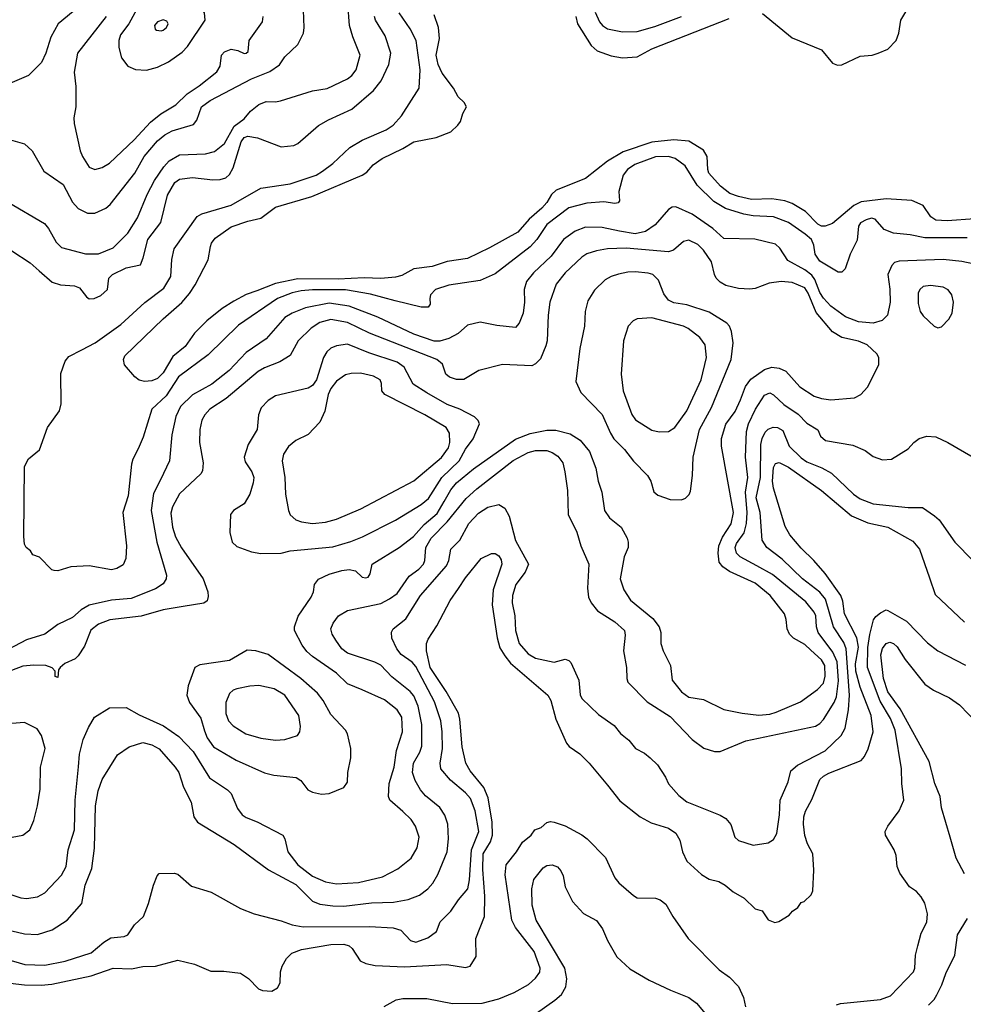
# Model space of a CAD drawing. Extents: x 997028 to 1115134, y 536408 to 618974.
# Tile 266 of 473: x 1059138 to 1064253, y 568528 to 573867. Entities that reach past the tile are written whole.
import ezdxf

# ---------------------------------------------------------------- set-up
doc = ezdxf.new("R2010")
doc.units = 0

msp = doc.modelspace()

# ---------------------------------------------------------------- linework, layer by layer
at = {"layer": '0CON10XD'}
for points in [[(1059825, 573594.2), (1059885, 573609.5), (1059945, 573639.2), (1060019, 573691), (1060048.3, 573721.7), (1060144.4, 573865), (1060140.6, 573905), (1060103.8, 573953.8), (1060055, 573975.4), (1059915, 574009.4), (1059845, 573998.9), (1059815, 573983.8), (1059795, 573964.6), (1059730.2, 573845), (1059684.7, 573785), (1059675.3, 573755), (1059675.9, 573715.9), (1059689.5, 573659.5), (1059724.6, 573614.6), (1059765, 573597.5), (1059825, 573594.2)], [(1059075, 573218.8), (1059165, 573194), (1059205.5, 573155.5), (1059269.2, 573045), (1059373.1, 572973.1), (1059425, 572878.6), (1059455, 572844), (1059505, 572818.6), (1059545, 572817.5), (1059605.4, 572844.6), (1059628.6, 572865), (1059763.1, 573035), (1059812.7, 573125), (1059885, 573209.6), (1059925, 573242.2), (1059965, 573264.1), (1060080.6, 573299.4), (1060098.1, 573321.9), (1060124.5, 573395), (1060171.1, 573428.9), (1060395, 573546.5), (1060494.2, 573585.8), (1060546.9, 573623.1), (1060576.2, 573665), (1060645, 573733.3), (1060676, 573795), (1060680, 573825), (1060674.3, 573965)], [(1059075, 572877.1), (1059272.8, 572762.8), (1059294.4, 572735), (1059335, 572660), (1059365, 572631.5), (1059495, 572597.1), (1059565, 572596.8), (1059645, 572629.6), (1059725, 572709.5), (1059776.6, 572793.4), (1059829.9, 572920.1), (1059869.7, 572995), (1059919.8, 573070.2), (1059948, 573102), (1060005, 573134.6), (1060145, 573139.1), (1060195, 573153.2), (1060247.5, 573195), (1060300.1, 573289.9), (1060355, 573328.9), (1060389.5, 573370.5), (1060435, 573407.8), (1060475, 573424.4), (1060525, 573422.5), (1060552.2, 573427.8), (1060725, 573481.5), (1060805.3, 573494.7), (1060915, 573546.2), (1060938.8, 573565), (1060962.1, 573595), (1060984.4, 573675.6), (1060943.6, 573775), (1060926.2, 573835), (1060916.1, 573955)], [(1063165, 573900.3), (1063325, 573768.2), (1063485, 573704.4), (1063545, 573630.6), (1063571.1, 573621.1), (1063595, 573622.2), (1063695, 573670), (1063760, 573675), (1063792.5, 573685), (1063845, 573708), (1063888.6, 573755), (1063904.3, 573795), (1063914.4, 573865), (1063968.8, 573955)], [(1058995, 572679.5), (1059195, 572549.4), (1059244.2, 572505), (1059315, 572444.2), (1059359.1, 572429.1), (1059435, 572424.3), (1059463.2, 572413.2), (1059500, 572365), (1059515, 572354.3), (1059542.5, 572355), (1059577.8, 572372.2), (1059614, 572405), (1059622, 572465), (1059640.8, 572485), (1059715, 572522.3), (1059792.3, 572537.7), (1059807.8, 572575), (1059833.5, 572675), (1059903.2, 572766.8), (1059940, 572915), (1059980, 572985), (1060005, 573002.8), (1060075, 573012), (1060185, 572999.6), (1060225, 573000.9), (1060255, 573010), (1060275, 573026.9), (1060295.9, 573064.1), (1060338.3, 573205), (1060355, 573227.5), (1060374.8, 573235.2), (1060426.6, 573226.6), (1060555, 573177.1), (1060625, 573185.8), (1060645, 573195.8), (1060757.2, 573292.8), (1060812, 573325), (1060937.9, 573382.1), (1061056.6, 573483.4), (1061097.5, 573535), (1061139.1, 573625), (1061150, 573685), (1061119.1, 573779.1), (1061067.3, 573865), (1061060.9, 573885)], [(1059428.5, 573911.5), (1059346.7, 573845), (1059306.7, 573773.3), (1059280.5, 573685), (1059256.7, 573635), (1059185, 573564.2), (1059085, 573521.2)], [(1064273.7, 572683.7), (1064045, 572684.2), (1063965, 572700.7), (1063875, 572709.6), (1063825, 572729.1), (1063775, 572785.3), (1063755, 572790.5), (1063727.4, 572782.6), (1063696.5, 572765), (1063685, 572748), (1063678.3, 572671.7), (1063640.7, 572595), (1063613.3, 572516.7), (1063595, 572498.6), (1063575, 572497.8), (1063475, 572557.1), (1063450.7, 572595), (1063443.3, 572645), (1063429.6, 572675), (1063396.2, 572705), (1063305, 572767.5), (1063225, 572798.7), (1063115, 572804), (1063062.9, 572812.9), (1062963.6, 572843.6), (1062900.9, 572880.9), (1062810.2, 572970.2), (1062745, 573074.5), (1062691.9, 573115), (1062655, 573125.8), (1062585, 573124.2), (1062472.7, 573082.7), (1062433.9, 573055), (1062410.4, 573025), (1062385.8, 572935.8), (1062390, 572885), (1062382.5, 572875), (1062365, 572870), (1062305, 572879.4), (1062213.1, 572873.1), (1062115, 572847.3), (1061995, 572756), (1061942, 572675), (1061905.4, 572635), (1061715, 572488.9), (1061635, 572453.1), (1061465, 572428.4), (1061392.5, 572405), (1061365.7, 572375), (1061360.8, 572355), (1061364, 572325), (1061352.3, 572307.7), (1061315, 572309.2), (1061173.6, 572343.6), (1061039.1, 572379.1), (1060905, 572401.7), (1060725, 572401.6), (1060663.8, 572396.2), (1060615, 572385.2), (1060535, 572354.8), (1060325, 572211.2), (1060159.6, 572050.4), (1059999.9, 571930.1), (1059932.8, 571827.2), (1059853.9, 571755), (1059806.7, 571603.3), (1059780.3, 571539.7), (1059751.4, 571485), (1059743.4, 571456.6), (1059725.5, 571285.5), (1059696.9, 571195), (1059717.5, 571015), (1059713.8, 570945), (1059698.3, 570911.7), (1059665, 570892), (1059635.8, 570884.2), (1059515, 570905.7), (1059415, 570900), (1059345, 570878.8), (1059325, 570880), (1059312.5, 570885), (1059245, 570952.5), (1059210, 570965), (1059196.4, 570986.4), (1059172.5, 571005), (1059163.9, 571023.9), (1059160, 571065), (1059164.2, 571445), (1059185, 571486.2), (1059245.7, 571534.3), (1059288, 571655), (1059354.4, 571745.6), (1059362.5, 571785), (1059361.2, 571948.8), (1059384.1, 572015.9), (1059405, 572041.2), (1059475, 572077.1), (1059547.5, 572115), (1059686.9, 572215), (1059815.7, 572334.3), (1059919, 572411), (1059956.6, 572475), (1059962.9, 572567.1), (1059976.1, 572623.9), (1060099.7, 572800.3), (1060125, 572814.3), (1060285, 572861.4), (1060445, 572953.8), (1060603.7, 572976.3), (1060745, 573024.7), (1060780, 573045), (1060835, 573088.2), (1060927.1, 573175), (1060995, 573213.8), (1061125, 573270), (1061163.3, 573295), (1061208.5, 573345), (1061304.1, 573495.9), (1061309.8, 573595), (1061286.9, 573755), (1061255, 573817.1), (1061195.4, 573905)], [(1059606.9, 573885), (1059451.4, 573685), (1059433.4, 573583.4), (1059442.5, 573505), (1059442.5, 573395), (1059431.4, 573335), (1059432.9, 573305), (1059466, 573156), (1059477.9, 573125), (1059515, 573067.1), (1059545, 573054.4)], [(1059545, 573054.4), (1059585, 573065.6), (1059625, 573090), (1059757.9, 573215), (1059847.8, 573312.2), (1059903.9, 573356.1), (1059985, 573405.4), (1060045.6, 573464.4), (1060111.5, 573508.5), (1060206.9, 573585), (1060225.6, 573615), (1060231.4, 573675), (1060247.8, 573692.2), (1060285, 573707.8), (1060320.8, 573700.8), (1060355, 573684.2), (1060366.7, 573685), (1060376.2, 573695), (1060382, 573755), (1060453.6, 573856.4), (1060457.8, 573885)], [(1064315, 572787.6), (1064165, 572776.8), (1064105, 572780.9), (1064077.3, 572797.3), (1064035, 572859.5), (1063975, 572886), (1063835, 572896.4), (1063700, 572880), (1063660.2, 572859.8), (1063545, 572762.1), (1063505, 572746.7), (1063485, 572748.2), (1063465, 572759.1), (1063397.3, 572827.3), (1063325, 572870.4), (1063285, 572885.3), (1063215, 572895.9), (1063105, 572892.9), (1063035, 572907.6), (1062987.3, 572925), (1062936.8, 572965), (1062874.7, 573035), (1062867.8, 573055), (1062865.3, 573125), (1062845, 573160), (1062765, 573209.3), (1062685, 573216.5), (1062565, 573203), (1062408.9, 573151.1), (1062325, 573099.2), (1062205, 573006.1), (1062046.4, 572943.6), (1062020.9, 572919.1), (1061995, 572875.6), (1061969.2, 572845), (1061899.6, 572785), (1061839.1, 572715), (1061685, 572629.6), (1061565, 572572.7), (1061455, 572556.1), (1061375, 572528.9), (1061275, 572515.4), (1061209.1, 572480.9), (1061175, 572471.6), (1061095, 572463.3), (1061005, 572468.1), (1060865, 572460.3), (1060645, 572461.5), (1060525, 572437.2), (1060423.8, 572396.2), (1060365, 572377.5), (1060299, 572341), (1060235, 572300.4), (1060153.1, 572235), (1060085, 572166.5), (1060035, 572094.7), (1059968.4, 572041.6), (1059915, 571951.8), (1059885, 571921.5), (1059855, 571908.5), (1059814.6, 571904.6), (1059785, 571912.5), (1059761.5, 571931.5), (1059705.6, 571995), (1059700.5, 572025), (1059708.9, 572045), (1059915, 572245.5), (1060016.2, 572333.8), (1060058.3, 572381.7), (1060090.1, 572429.9), (1060160.4, 572565), (1060172.5, 572637.5), (1060177.5, 572655), (1060198.1, 572681.9), (1060285, 572743.3), (1060375, 572774.5), (1060445, 572790.6), (1060525, 572851.1), (1060721, 572909), (1060995, 573024.5), (1061019.1, 573040.9), (1061055, 573080.5), (1061102.9, 573115), (1061215, 573168.2), (1061275, 573204.5), (1061395, 573228.1), (1061475, 573259.2), (1061514, 573295), (1061527.1, 573315), (1061540.9, 573359.1), (1061560.8, 573395), (1061547.3, 573417.3), (1061515, 573448), (1061488.9, 573495), (1061427.7, 573577.7), (1061407.1, 573625), (1061396.2, 573675), (1061414.2, 573765), (1061408.4, 573825), (1061385, 573894.4)], [(1062153.1, 573885), (1062161.2, 573845), (1062236.4, 573726.4), (1062269.1, 573699.1), (1062345, 573672.1), (1062405, 573660.5), (1062485, 573665.5), (1062565, 573708.4), (1062985, 573873.8)], [(1062257.2, 573907.2), (1062280.4, 573855), (1062297.5, 573835), (1062325, 573817.1), (1062405, 573800.8), (1062485, 573802.8), (1062580.6, 573829.4), (1062725.7, 573885)], [(1059905, 573806.2), (1059915, 573811.2), (1059933.3, 573825), (1059943.3, 573845), (1059935, 573860), (1059915, 573865.8), (1059885, 573856.2), (1059868.8, 573835), (1059873.3, 573815), (1059880.5, 573810.5), (1059905, 573806.2)], [(1064305, 572542.5), (1064245, 572556.9), (1064145, 572566), (1063905, 572557.1), (1063880.3, 572549.7), (1063865.8, 572534.2), (1063844.3, 572485), (1063855.4, 572405.4), (1063856.2, 572335), (1063843.1, 572265), (1063813.8, 572236.2), (1063765, 572221.8), (1063685, 572229.4), (1063615, 572256.5), (1063535, 572314.7), (1063495, 572356.7), (1063475, 572388.8), (1063448.1, 572458.1), (1063431.5, 572481.5), (1063395, 572511.2), (1063302, 572562), (1063259.2, 572629.2), (1063235, 572650), (1063122.6, 572677.4), (1062955, 572680), (1062895.2, 572735.2), (1062782.7, 572812.7), (1062695, 572852), (1062675, 572850), (1062655, 572837.5), (1062583.5, 572755), (1062531.4, 572718.6), (1062475, 572706), (1062390.5, 572720.5), (1062295, 572740.6), (1062205, 572742.3), (1062149.3, 572720.7), (1062086.5, 572675), (1062018.8, 572585), (1061923.5, 572495), (1061885, 572448), (1061873.1, 572405), (1061874.7, 572334.7), (1061867.1, 572275), (1061845, 572222), (1061825, 572198), (1061725, 572208.5), (1061635, 572227.5), (1061565, 572210.6), (1061514.4, 572165), (1061465, 572137.9), (1061415.7, 572124.3), (1061385, 572124.2), (1061275, 572161.9), (1061080, 572255), (1060925, 572313.9), (1060815, 572330.6), (1060687.5, 572305), (1060614.3, 572275.7), (1060575, 572251.5), (1060475, 572136.5), (1060365, 572062.7), (1060274.5, 571965), (1060179.7, 571890.3), (1060075, 571833.8), (1060009.9, 571770.1), (1059984.1, 571715.9), (1059963.4, 571616.6), (1059951.1, 571475), (1059902, 571372), (1059862.8, 571297.2), (1059851.6, 571205), (1059881.9, 571035), (1059934.5, 570855), (1059932.5, 570835), (1059915, 570808.9), (1059875, 570781.5), (1059742.2, 570727.8), (1059635, 570718.9), (1059515, 570691.9), (1059471.9, 570668.1), (1059425, 570625.6), (1059345, 570588.5), (1059275, 570534.6), (1059175, 570504.5), (1059075, 570452.8)], [(1060994.1, 570234.1), (1060915, 570266.5), (1060855, 570323.8), (1060725, 570413.8), (1060695, 570441.5), (1060668.8, 570475), (1060628.6, 570555), (1060627.5, 570575), (1060647.2, 570632.8), (1060718.1, 570735), (1060731.4, 570765), (1060737.1, 570805), (1060757.2, 570832.8), (1060815, 570860.8), (1060885, 570880.7), (1060925, 570885.4), (1060959.2, 570879.2), (1060995, 570844.3), (1061015, 570840), (1061026.7, 570845), (1061037.3, 570862.7), (1061048, 570915), (1061194.8, 571005.2), (1061273.8, 571065), (1061330.4, 571129.6), (1061401.3, 571188.7), (1061440, 571255), (1061475, 571317.7), (1061506.8, 571355), (1061598.6, 571431.4), (1061825, 571592.1), (1061905, 571623.3), (1061995, 571640.6), (1062045, 571640.7), (1062122.4, 571622.4), (1062176.9, 571586.9), (1062227.5, 571525), (1062261.8, 571435), (1062274.6, 571365), (1062294.5, 571305), (1062308.1, 571205), (1062335.5, 571165.5), (1062398, 571115), (1062430.8, 571055), (1062437.1, 571035), (1062435.8, 571005), (1062414.4, 570955), (1062392.5, 570835), (1062412.5, 570775), (1062450.1, 570720.1), (1062569.8, 570619.8), (1062604.4, 570575), (1062613.1, 570545), (1062614.4, 570485), (1062626.9, 570445), (1062666.4, 570365), (1062674.4, 570285), (1062725, 570223.1), (1062765, 570193.3), (1062845, 570181.4), (1062955, 570126.7), (1063055, 570107.3), (1063145, 570096.2), (1063205, 570102), (1063238.1, 570111.9), (1063371.1, 570168.9), (1063463.5, 570235), (1063495, 570269.5), (1063505, 570307.5), (1063503, 570365), (1063485, 570395.3), (1063427.7, 570447.7), (1063395, 570480), (1063333.7, 570513.7), (1063311.8, 570535), (1063297.9, 570565), (1063293.6, 570615), (1063283.6, 570645), (1063206.2, 570745), (1063125, 570811.2), (1062985.9, 570875.9), (1062949.7, 570899.7), (1062929.2, 570925), (1062924.1, 570975), (1062928.6, 571015), (1062948.2, 571061.8), (1062995, 571134.2), (1063008.4, 571195), (1062942.7, 571555), (1062943.4, 571596.6), (1062966.3, 571673.7), (1063016.5, 571743.5), (1063044.8, 571805.2), (1063072.5, 571877.5), (1063101.5, 571918.5), (1063175, 571971.2), (1063215, 571983.8), (1063255, 571977.9), (1063290.7, 571960.7), (1063366.4, 571876.4), (1063445.8, 571825.8), (1063485, 571812.7), (1063535, 571806.7), (1063663.7, 571816.3), (1063697.5, 571835), (1063734, 571875), (1063796, 571995), (1063796, 572035), (1063784, 572055), (1063732, 572105), (1063685, 572124.6), (1063594.8, 572144.8), (1063544.3, 572174.3), (1063455, 572279.2), (1063412.5, 572385), (1063395, 572412.5), (1063325, 572442.5), (1063266.7, 572446.7), (1063201.7, 572438.3), (1063125, 572410.4), (1063096.3, 572406.3), (1063035, 572408.8), (1062966.7, 572426.7), (1062935, 572443.3), (1062913.5, 572465), (1062903.8, 572485), (1062888.5, 572555), (1062845, 572616.9), (1062815, 572647.8), (1062765, 572671.8), (1062736, 572664), (1062682.1, 572617.9), (1062655, 572608.5), (1062425, 572628), (1062324.8, 572625.2), (1062265.3, 572614.7), (1062213.3, 572596.7), (1062185, 572579.6), (1062095.5, 572495), (1062047, 572433), (1062011.5, 572335), (1062002.1, 572265), (1061997.9, 572125), (1061990.9, 572099.1), (1061961.5, 572028.5), (1061935, 572000.6), (1061915, 571989.4), (1061755, 571998.1), (1061627.5, 571965), (1061545, 571916.5), (1061505.5, 571915.5), (1061468.7, 571928.7), (1061448.8, 571945), (1061429.7, 571999.7), (1061400, 572025), (1061035, 572167.3), (1060915.2, 572225.2), (1060825, 572241.6), (1060765, 572224.7), (1060717.5, 572195), (1060648.2, 572125), (1060603.9, 572046.1), (1060548.6, 572011.4), (1060465, 571979.6), (1060430.3, 571959.7), (1060257.7, 571812.3), (1060168.2, 571755), (1060141.2, 571725), (1060126.1, 571695), (1060114.7, 571645), (1060113.3, 571575), (1060132.2, 571465), (1060128.9, 571421.1), (1060120, 571405), (1060005, 571296.9), (1059966, 571225), (1059958.3, 571191.7), (1059966.7, 571115), (1059983, 571063), (1060015, 571003.3), (1060133.1, 570835), (1060158, 570765), (1060160.7, 570739.3), (1060153.6, 570716.4), (1060135.9, 570704.1), (1060024.4, 570684.4), (1059915, 570666.5), (1059796.9, 570633.1), (1059626.8, 570613.2), (1059565, 570588.9), (1059523.9, 570556.1), (1059489.2, 570470.8), (1059455, 570417.1), (1059438.5, 570401.5), (1059383.6, 570376.4), (1059357.5, 570355), (1059348.3, 570341.7), (1059345, 570300), (1059330, 570305), (1059330, 570335), (1059313.6, 570353.6), (1059280, 570365), (1059215, 570366.4), (1059155, 570361.5), (1058955, 570285.4)], [(1062725, 571263.8), (1062747.5, 571272.5), (1062767.5, 571292.5), (1062775, 571310), (1062785.7, 571395), (1062788.9, 571495), (1062822.6, 571645), (1062887.5, 571765), (1062994.7, 572025), (1063005.3, 572115.3), (1062996.9, 572176.9), (1062985.6, 572205), (1062971.5, 572221.5), (1062875, 572281.5), (1062755, 572320.7), (1062685, 572332.2), (1062656, 572346), (1062629.8, 572379.8), (1062601.1, 572455), (1062570, 572485), (1062545, 572493.2), (1062475, 572499.5), (1062435, 572498.5), (1062385, 572486.7), (1062344.6, 572475.4), (1062312.6, 572457.4), (1062255, 572400.8), (1062218, 572342), (1062203.3, 572285), (1062200, 572205), (1062174.4, 572085), (1062152.9, 571905), (1062180, 571845), (1062296.5, 571726.5), (1062340, 571625), (1062359.6, 571595), (1062416.4, 571536.4), (1062465, 571472.9), (1062542, 571395), (1062558.8, 571365), (1062575, 571307.5), (1062598.3, 571288.3), (1062665, 571266.2), (1062725, 571263.8)], [(1064115, 572195.8), (1064135, 572201.4), (1064175, 572242.5), (1064193.6, 572275), (1064199.6, 572335), (1064191.5, 572375), (1064171.9, 572401.9), (1064145, 572416), (1064075, 572425.9), (1064035, 572419.6), (1064017.3, 572405), (1064008.5, 572385), (1064008.3, 572328.3), (1064019.5, 572285), (1064035, 572261.4), (1064096.2, 572205), (1064115, 572195.8)], [(1062605, 571631.5), (1062655, 571634.5), (1062689.4, 571655), (1062755, 571745.7), (1062832.3, 571915), (1062861.5, 572035), (1062853.3, 572105), (1062825, 572144.4), (1062762.7, 572192.7), (1062736, 572205), (1062565, 572250.8), (1062485, 572244.5), (1062464.3, 572235), (1062436.7, 572205), (1062411.5, 572125), (1062398.8, 571945), (1062410.4, 571855), (1062457.2, 571727.2), (1062476.6, 571696.6), (1062565, 571641.1), (1062605, 571631.5)], [(1060445, 570972.9), (1060555, 570974.4), (1060605, 570986.7), (1060835, 571009.2), (1060932.9, 571037.1), (1060996.9, 571063.1), (1061175, 571153.1), (1061315, 571238.5), (1061355, 571270.8), (1061427.1, 571385), (1061520, 571475), (1061555, 571538.2), (1061595.6, 571595), (1061630, 571675), (1061623.6, 571693.6), (1061604.1, 571714.1), (1061524.7, 571754.7), (1061455, 571780.6), (1061344.4, 571844.4), (1061271.3, 571891.3), (1061222.5, 571982.5), (1061185, 572010.6), (1061030.2, 572060.2), (1060915, 572107.5), (1060855, 572098.5), (1060825, 572086.4), (1060803.2, 572066.8), (1060785, 572035.7), (1060746.2, 571915), (1060725, 571882.9), (1060701.5, 571868.5), (1060525, 571826.9), (1060485, 571802.9), (1060447.2, 571762.8), (1060433.3, 571725), (1060425.6, 571645), (1060376.4, 571563.6), (1060354.4, 571495), (1060359.8, 571469.8), (1060397.3, 571415), (1060407.1, 571385), (1060404.6, 571355), (1060385.3, 571294.7), (1060355, 571242.5), (1060296.7, 571205), (1060280, 571185), (1060276.4, 571086.4), (1060290, 571035), (1060315, 571010), (1060395, 570982), (1060445, 570972.9)], [(1060725, 571136.2), (1060795, 571143.1), (1060855, 571158.8), (1060988, 571215), (1061275, 571366.2), (1061425, 571493.8), (1061462, 571545), (1061470.7, 571575), (1061468.5, 571625), (1061450, 571655), (1061335, 571725.4), (1061117.5, 571835), (1061100.8, 571855), (1061100, 571895), (1061092, 571915), (1061056, 571935), (1060985, 571951.1), (1060935, 571949.6), (1060905, 571941.5), (1060855, 571907.5), (1060825, 571866.9), (1060810, 571835), (1060792.5, 571745), (1060765, 571685.7), (1060702.8, 571617.2), (1060635, 571584.5), (1060595, 571553.1), (1060568.1, 571511.9), (1060560.4, 571475), (1060575.3, 571385), (1060578.2, 571295), (1060594.5, 571205), (1060605, 571182.9), (1060635, 571155.6), (1060665, 571143.6), (1060725, 571136.2)], [(1061243.3, 569096.7), (1061305, 569120), (1061351.4, 569155), (1061376.9, 569185), (1061405, 569231.2), (1061455.5, 569355), (1061462.7, 569425), (1061459.5, 569505), (1061443.3, 569553.3), (1061415.3, 569595.3), (1061338.1, 569658.1), (1061310.4, 569690.4), (1061282.4, 569742.4), (1061267.9, 569785), (1061272.3, 569835), (1061307.2, 569895), (1061317.9, 569927.9), (1061317.8, 570045), (1061298.4, 570145), (1061275, 570200), (1061255, 570224.5), (1061154.8, 570304.8), (1061095, 570367.3), (1061064, 570384), (1060915, 570432.3), (1060885, 570455.5), (1060851.9, 570501.9), (1060832.5, 570535), (1060825.5, 570565), (1060837.8, 570595), (1060866.9, 570635), (1060915, 570663.9), (1061095, 570702.1), (1061143.7, 570726.3), (1061185, 570756.2), (1061249.9, 570850.1), (1061302.6, 570887.4), (1061327.4, 570915), (1061334.2, 570935), (1061339.2, 571005), (1061367.9, 571055), (1061456.3, 571143.7), (1061559.2, 571270.8), (1061616.5, 571323.5), (1061813.5, 571476.5), (1061895, 571520), (1061935, 571530.3), (1061995, 571531.6), (1062025, 571521.1), (1062055, 571499.6), (1062081.8, 571465), (1062092.9, 571415), (1062106.9, 571315), (1062110.8, 571185), (1062158.7, 571088.7), (1062180, 571015), (1062222.9, 570915), (1062215.5, 570785.5), (1062221.9, 570735), (1062235.7, 570705), (1062271.2, 570661.2), (1062365, 570602.9), (1062416.4, 570555), (1062419.8, 570530.2), (1062410.5, 570445), (1062427.1, 570355), (1062428.6, 570295), (1062435.5, 570275.5), (1062539.2, 570169.2), (1062665, 570089.5), (1062783.4, 569963.4), (1062846.5, 569916.5), (1062905, 569899.4), (1062935, 569899.4), (1063075, 569956.9), (1063452.7, 570037.3), (1063475, 570050), (1063495, 570072.2), (1063553.5, 570165), (1063565.7, 570195), (1063577.5, 570282.5), (1063569.5, 570385), (1063546.8, 570436.8), (1063465.8, 570545), (1063457.5, 570575), (1063454.7, 570635), (1063445.3, 570655), (1063400.6, 570710.6), (1063218.8, 570858.8), (1063134.5, 570905.5), (1063044, 570954), (1063024.7, 570975), (1063016.2, 571005), (1063023.7, 571026.3), (1063065.1, 571084.9), (1063077.9, 571135), (1063081.5, 571195), (1063072.9, 571305), (1063084.8, 571385), (1063072.8, 571495), (1063078.9, 571635), (1063089.2, 571675), (1063126.7, 571755), (1063175, 571831.1), (1063205, 571843.8), (1063225, 571833.8), (1063280.7, 571780.7), (1063358.6, 571728.6), (1063405, 571680), (1063463.9, 571643.9), (1063479.3, 571609.3), (1063505.8, 571585.8), (1063655, 571560), (1063722, 571532), (1063765, 571498), (1063815, 571480), (1063865, 571483.8), (1063955, 571540), (1063985.8, 571575), (1064015, 571596.9), (1064055, 571609.5), (1064105, 571604.4), (1064170, 571575), (1064385, 571450)], [(1058985, 568796.2), (1059166.6, 568743.4), (1059275, 568740), (1059385, 568761.9), (1059525, 568807.1), (1059595, 568865.6), (1059632.2, 568887.8), (1059705, 568895.6), (1059725, 568904.4), (1059760.6, 568959.4), (1059809.2, 569005), (1059836, 569075), (1059863.8, 569175), (1059882.5, 569225), (1059895, 569237.5), (1059975, 569240), (1059995, 569233.3), (1060068.8, 569168.8), (1060175.9, 569135.9), (1060335, 569047.5), (1060408.8, 569018.8), (1060555, 568981.1), (1060615, 568959.5), (1060675, 568948.7), (1061035, 568950.2), (1061163, 568943), (1061205, 568930.9), (1061256.9, 568875), (1061285, 568864.6), (1061351.4, 568888.6), (1061397.3, 568922.7), (1061416.7, 568975), (1061475, 569032.5), (1061516.2, 569095), (1061567.1, 569155), (1061577.3, 569202.7), (1061587.4, 569365), (1061627.5, 569465), (1061606.6, 569576.6), (1061582.4, 569645), (1061555, 569675.4), (1061473.7, 569743.7), (1061420.9, 569805), (1061417.1, 569835), (1061429.5, 569915), (1061429.2, 570005), (1061421.7, 570065), (1061387.6, 570167.6), (1061285, 570360.8), (1061265, 570383.8), (1061206.5, 570425), (1061182.9, 570455), (1061155.7, 570514.3), (1061153, 570547), (1061163.3, 570565), (1061230.9, 570619.1), (1061310, 570745), (1061451.2, 570905), (1061464.6, 570935), (1061475, 570996), (1061524.6, 571045.4), (1061572.7, 571135), (1061625, 571190.8), (1061675, 571224.6), (1061735, 571237.5), (1061767.9, 571217.9), (1061790.8, 571175), (1061825, 571042.9), (1061895.6, 570915), (1061878.9, 570871.1), (1061826.9, 570805), (1061809.7, 570745), (1061808.6, 570705), (1061822.4, 570635), (1061825.3, 570555), (1061845, 570484.4), (1061895, 570428.2), (1061935, 570404.6), (1062035.9, 570384.1), (1062095, 570400), (1062115, 570392.5), (1062125, 570382.5), (1062168.6, 570285), (1062175.6, 570205.6), (1062186.3, 570186.3), (1062275, 570099.4), (1062360, 570040), (1062395, 569996), (1062440, 569960), (1062476, 569915), (1062525, 569890), (1062555.5, 569865.5), (1062596.2, 569826.2), (1062639.4, 569759.4), (1062655, 569724), (1062710.9, 569660.9), (1062755, 569626.7), (1062935, 569554.3), (1062965.5, 569535.5), (1062993.4, 569503.4), (1063015.4, 569435.4), (1063035, 569415.6), (1063115, 569391.4), (1063195, 569403.3), (1063225, 569422), (1063241.9, 569455), (1063257.1, 569555), (1063260.8, 569635), (1063303.8, 569735), (1063318.8, 569795), (1063353.8, 569825), (1063505, 569902.2), (1063591.2, 569985), (1063613.1, 570025), (1063631.4, 570125), (1063637, 570205), (1063619.1, 570455), (1063605, 570490), (1063550, 570575), (1063505.7, 570725), (1063475, 570762.9), (1063381.1, 570835), (1063272.3, 570942.3), (1063188.9, 571005), (1063162.7, 571045), (1063152.5, 571195), (1063131.2, 571275), (1063153.8, 571385), (1063155.7, 571564.3), (1063163, 571597), (1063179.8, 571630.2), (1063195, 571646.8), (1063222.1, 571657.9), (1063245.8, 571655.8), (1063275, 571638.9), (1063309.8, 571555), (1063375, 571491.7), (1063405, 571469.8), (1063487.2, 571437.2), (1063539, 571409), (1063657.9, 571295), (1063695, 571269.1), (1063765, 571242.1), (1063955, 571221.5), (1064031.7, 571221.7), (1064097.6, 571177.6), (1064122, 571155), (1064206.9, 571035), (1064304.4, 570935)], [(1059055, 568647.1), (1059165, 568633.4), (1059255, 568631.3), (1059313.1, 568636.9), (1059525, 568682.5), (1059645, 568724.5), (1059745, 568720.6), (1059805, 568732.9), (1059875, 568734.4), (1059995, 568767.5), (1060085.5, 568745.5), (1060175, 568707.5), (1060245, 568707.1), (1060335, 568696.2), (1060378.3, 568668.3), (1060432, 568612), (1060455, 568603.3), (1060505, 568600), (1060535, 568617.5), (1060550, 568645), (1060552, 568705), (1060560.8, 568735), (1060583.9, 568776.1), (1060614.1, 568805.9), (1060665, 568825.9), (1060825, 568852.6), (1060895, 568853.6), (1060925, 568845.3), (1060941, 568831), (1060984.4, 568764.4), (1061015, 568749.7), (1061065, 568739.4), (1061225, 568731.2), (1061453.7, 568743.7), (1061555, 568728.6), (1061580, 568735), (1061612.7, 568787.3), (1061610.8, 568885), (1061658.5, 569005), (1061659.6, 569115), (1061648.9, 569258.9), (1061651.4, 569345), (1061690.7, 569409.3), (1061701.7, 569445), (1061698.7, 569515), (1061677.6, 569647.6), (1061654.1, 569704.1), (1061580, 569795), (1061556.7, 569835), (1061537.1, 569925), (1061524.7, 570075), (1061517, 570107), (1061450, 570225), (1061363.5, 570355), (1061342.9, 570445), (1061343.2, 570485), (1061352.3, 570507.7), (1061399.2, 570580.8), (1061472, 570718), (1061516.8, 570783.2), (1061555, 570840.6), (1061639.4, 570945), (1061695, 570972.9), (1061715, 570972.9), (1061735, 570959.2), (1061747.7, 570937.7), (1061751.5, 570915), (1061703.9, 570775), (1061700, 570695), (1061725.8, 570515.8), (1061741.5, 570461.5), (1061767.2, 570417.2), (1061798.9, 570378.9), (1062000.5, 570205), (1062017.1, 570175), (1062044.4, 570075), (1062102.5, 569945), (1062116.8, 569926.8), (1062175, 569886), (1062225, 569836), (1062325, 569716), (1062392, 569632), (1062501.2, 569545), (1062561.4, 569511.4), (1062655, 569483.6), (1062695.9, 569455.9), (1062717.5, 569417.5), (1062731.2, 569355), (1062754.1, 569304.1), (1062835, 569232.9), (1062875, 569207.5), (1062927.5, 569195), (1062963.3, 569175), (1063005, 569138), (1063065, 569103.8), (1063125, 569046.7), (1063162.5, 569035), (1063195, 568986.7), (1063231.7, 568971.7), (1063253.6, 568976.4), (1063309.3, 569010.7), (1063327, 569033), (1063356.4, 569053.6), (1063375, 569080), (1063390, 569085), (1063428.3, 569121.7), (1063437, 569143), (1063443.8, 569255), (1063437.5, 569345), (1063408.3, 569398.3), (1063395, 569443.3), (1063387.2, 569505), (1063389.2, 569545), (1063397.3, 569575), (1063431.6, 569638.4), (1063475, 569746.5), (1063495, 569765.5), (1063525, 569781.5), (1063699.3, 569850.7), (1063717.4, 569872.6), (1063736.9, 569913.1), (1063763.9, 570005), (1063753.4, 570095), (1063695, 570247.8), (1063671.5, 570335), (1063669.4, 570375), (1063685.4, 570465), (1063676, 570516), (1063609.2, 570645), (1063600.3, 570715), (1063590, 570745), (1063504.1, 570865), (1063444, 570934), (1063375, 571001.2), (1063313.5, 571073.5), (1063288.3, 571118.3), (1063225, 571326.2), (1063218.6, 571365), (1063225, 571438.8), (1063235, 571460), (1063255, 571466.9), (1063305, 571440.8), (1063485, 571313.9), (1063646.8, 571176.8), (1063735, 571138.2), (1063845, 571114.6), (1063979.7, 571039.7), (1064015.3, 570995.3), (1064069.7, 570840.3), (1064100.7, 570750.7), (1064260.6, 570600.6)], [(1063565.5, 568524.5), (1063587.9, 568532.1), (1063805, 568553.8), (1063859.4, 568575), (1063983.9, 568705), (1063991.3, 568725), (1063994, 568795), (1064006.1, 568846.1), (1064025.3, 568914.7), (1064055.8, 568974.2), (1064059.4, 569019.4), (1064045, 569076.7), (1064025, 569111.2), (1063999.1, 569139.1), (1063961.2, 569165), (1063908.7, 569238.7), (1063895.7, 569275), (1063889.2, 569335), (1063879.2, 569365), (1063830.8, 569445), (1063830, 569465), (1063843.8, 569495), (1063905, 569578), (1063931.8, 569635), (1063920.4, 569725), (1063918.5, 569805), (1063884.8, 570014.8), (1063858.6, 570078.6), (1063802.8, 570172.8), (1063734.1, 570355), (1063736.6, 570463.4), (1063745.8, 570534.2), (1063767.3, 570612.7), (1063779.1, 570630.9), (1063805, 570651.2), (1063835, 570666.7), (1063845, 570663.8), (1063945, 570606.5), (1064058.8, 570488.8), (1064115, 570444.5), (1064265, 570367.5)], [(1064260, 569235), (1064215, 569320), (1064181.5, 569435), (1064135.9, 569594.1), (1064128.1, 569655), (1064098.9, 569725), (1064068.8, 569845), (1063911.2, 570131.2), (1063845, 570222.1), (1063821.1, 570295), (1063806.2, 570423.8), (1063815, 570458.1), (1063835, 570484.5), (1063855, 570491.8), (1063875, 570485.4), (1063895, 570466.5), (1063938, 570398), (1064045, 570264.4), (1064092.4, 570232.4), (1064179.2, 570189.2), (1064232.5, 570152.5), (1064330.7, 570050.7)], [(1060775, 569666.9), (1060815, 569671.9), (1060895, 569704.3), (1060915, 569732.5), (1060917.5, 569785), (1060932.9, 569865), (1060932.9, 569915), (1060915.5, 569995.5), (1060904, 570015), (1060825, 570100), (1060782.9, 570175), (1060752.5, 570215), (1060661.5, 570295), (1060485, 570424.5), (1060417.5, 570445), (1060372, 570448), (1060275, 570392.1), (1060115, 570369.2), (1060086.7, 570355), (1060051.2, 570255), (1060043.8, 570205), (1060058, 570165), (1060119.5, 570079.5), (1060139.6, 570010.4), (1060153.7, 569973.7), (1060189.5, 569925), (1060311.9, 569851.9), (1060465, 569783.5), (1060515, 569771.5), (1060637.6, 569757.6), (1060662.6, 569742.6), (1060700.5, 569690.5), (1060725, 569678.6), (1060775, 569666.9)], [(1060525, 569960.5), (1060575, 569963.5), (1060643.7, 569986.3), (1060656.7, 570005), (1060659.5, 570035), (1060651.5, 570095), (1060575, 570205.4), (1060518.1, 570238.1), (1060435, 570257.3), (1060385, 570253.6), (1060315, 570238.5), (1060295, 570231.1), (1060275, 570214.3), (1060255.4, 570165), (1060256.1, 570105), (1060270.4, 570065), (1060295, 570038.9), (1060364.1, 569994.1), (1060445, 569970.9), (1060525, 569960.5)], [(1059085, 569124.6), (1059145, 569105.5), (1059175, 569102.7), (1059235, 569110.5), (1059275, 569131.9), (1059365, 569227.8), (1059390.4, 569275), (1059400, 569365), (1059434.6, 569475), (1059438.4, 569635), (1059456.5, 569816.5), (1059461.5, 569885), (1059482.5, 569965), (1059510.7, 570029.3), (1059544.4, 570085.6), (1059625, 570136.2), (1059715, 570137.5), (1059785, 570097.5), (1059918.5, 570038.5), (1060000.2, 569980.2), (1060078.7, 569898.7), (1060166.5, 569756.5), (1060265, 569690.5), (1060285, 569671.1), (1060319.6, 569589.6), (1060345, 569555.6), (1060365, 569540.5), (1060425, 569517.5), (1060564.5, 569444.5), (1060575.6, 569425), (1060590.8, 569355), (1060646.2, 569285), (1060725, 569222.4), (1060795, 569191.6), (1060855, 569180.7), (1060975, 569189.3), (1061105, 569220), (1061187.6, 569262.4), (1061259.6, 569320.4), (1061292.9, 569377.1), (1061304, 569435), (1061284.6, 569495), (1061259.6, 569529.6), (1061215, 569574.5), (1061144.4, 569635), (1061136.7, 569655), (1061141.8, 569725), (1061168.9, 569815), (1061180.8, 569905), (1061212.9, 570005), (1061210, 570085), (1061184.6, 570125), (1061115, 570178.5), (1060994.1, 570234.1)], [(1059097.5, 569435), (1059155.5, 569444.5), (1059192.5, 569475), (1059215.4, 569524.6), (1059235.3, 569604.7), (1059248.8, 569695), (1059250.8, 569815), (1059275.4, 569915), (1059257.1, 569985), (1059232.4, 570022.4), (1059165, 570055.8), (1059095, 570051.1)], [(1059095, 568926.5), (1059165, 568909.5), (1059235, 568906.9), (1059315, 568931.9), (1059395, 568984.4), (1059474.3, 569075), (1059493.1, 569175), (1059528.9, 569265), (1059543.8, 569375), (1059548.2, 569605), (1059563.3, 569685), (1059585, 569747.1), (1059668.9, 569881.1), (1059732, 569925), (1059805, 569947.7), (1059855.2, 569935.2), (1059895, 569913.6), (1059981.8, 569815), (1060000, 569785), (1060026.5, 569705), (1060067.3, 569625), (1060082.1, 569545), (1060101.9, 569515), (1060300, 569395), (1060486.5, 569256.5), (1060635, 569178.2), (1060725, 569086.8), (1060765, 569071.8), (1060835, 569061.3), (1060895, 569060), (1061045, 569078.4), (1061165, 569082.5), (1061243.3, 569096.7)], [(1061114.2, 568515.8), (1061178.3, 568551.7), (1061215, 568560), (1061345, 568560.5), (1061485, 568533.3), (1061645, 568533.8), (1061735, 568558.8), (1061818.1, 568591.9), (1061897.1, 568635), (1061935, 568670.6), (1061958.1, 568701.9), (1061960.4, 568725), (1061927.2, 568815), (1061826, 568945), (1061806.4, 568985), (1061769.8, 569229.8), (1061775.5, 569285), (1061831.4, 569355), (1061863.2, 569406.8), (1061910, 569445), (1061930, 569475), (1061965, 569487.5), (1061996.4, 569513.6), (1062015, 569520), (1062035, 569516.7), (1062095, 569496.2), (1062185, 569448), (1062215, 569426), (1062314.4, 569325), (1062363.9, 569213.9), (1062386.2, 569186.2), (1062465, 569118), (1062485, 569106), (1062585, 569104.2), (1062610, 569095), (1062641.2, 569071.2), (1062678, 569005), (1062761.2, 568885), (1062930, 568715), (1062985.8, 568675), (1063035, 568624.2), (1063062.7, 568565), (1063072.1, 568515)], [(1061939.2, 568480.8), (1062039.7, 568550.3), (1062075, 568581.4), (1062097.9, 568622.1), (1062103.7, 568666.3), (1062092.9, 568725), (1061937.1, 568985), (1061915.4, 569065.4), (1061913.6, 569155), (1061925.6, 569205), (1061975, 569267.8), (1061995, 569280), (1062024.5, 569284.5), (1062053.8, 569273.8), (1062072, 569252), (1062084.4, 569225), (1062094.5, 569164.5), (1062134.3, 569085), (1062195, 569021.4), (1062265, 568983.3), (1062297.4, 568937.4), (1062325, 568873.8), (1062376, 568785), (1062445, 568720.8), (1062549.7, 568659.7), (1062665.4, 568605.4), (1062764.6, 568564.6), (1062807.5, 568535), (1062890, 568435)], [(1064065, 568523.3), (1064095.6, 568554.4), (1064110.3, 568579.7), (1064136.9, 568633.1), (1064157.8, 568695), (1064208.1, 568795), (1064221.4, 568905), (1064276.8, 568993.2)]]:
    msp.add_lwpolyline(points, dxfattribs=at)

doc.saveas('drawing.dxf')
